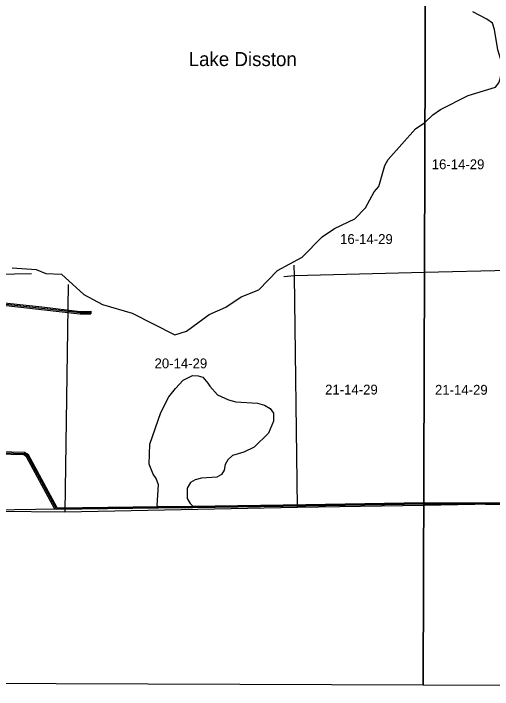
# Model space of a CAD drawing. Extents: x 457167 to 656239, y 1787309 to 1969297.
# Drawn here: x 527283 to 538237, y 1787373 to 1802811 of the extents above; entities that cross this region are included whole.
import ezdxf

# ---------------------------------------------------------------- set-up
doc = ezdxf.new("R2010")
doc.units = 0
for name, color, linetype in [('Level 1', 7, 'Continuous'), ('Level 10', 7, 'Continuous'), ('Level 2', 7, 'Continuous'), ('Level 31', 7, 'Continuous'), ('Level 32', 7, 'Continuous'), ('Level 41', 7, 'Continuous'), ('Level 5', 7, 'Continuous'), ('Level 63', 7, 'Continuous'), ('Level 7', 7, 'Continuous')]:
    doc.layers.add(name, color=color, linetype=linetype)

msp = doc.modelspace()

# ---------------------------------------------------------------- linework, layer by layer
at = {"layer": 'Level 1'}
for p, q in [((533705.761, 1796823.541), (533697.658, 1797065.336)), ((527693.631, 1796861.994), (522943.189, 1796795.968)), ((536681.691, 1796896.937), (533705.761, 1796823.541)), ((539007.83, 1796954.308), (536681.69, 1796896.937)), ((533705.761, 1796823.541), (533467.476, 1796799.569)), ((533780.19, 1791532.876), (533705.761, 1796823.541)), ((528534.093, 1796623.204), (528457.241, 1791431.698)), ((533780.19, 1791532.876), (536664.717, 1791583.373)), ((536664.716, 1791583.373), (539151.825, 1791626.914)), ((523087.361, 1791468.759), (528457.241, 1791431.698)), ((528457.241, 1791431.698), (533780.19, 1791532.876))]:
    msp.add_line(p, q, dxfattribs=at)
at = {"layer": 'Level 10'}
for points in [[(536664.82, 1791615.811), (533966.008, 1791566.782), (531375.97, 1791532.75), (530596.958, 1791520.741), (528263.923, 1791488.711), (525860.887, 1791451.681), (524010.86, 1791475.659), (523111.846, 1791487.648), (523019.813, 1794526.693), (522982.801, 1795718.711), (522901.772, 1798369.75), (522854.756, 1799888.772), (522690.677, 1807306.882), (522600.613, 1813443.973), (522562.586, 1816071.012), (522403.491, 1825053.146), (522334.461, 1827861.186), (522325.457, 1828221.192), (522312.451, 1828750.2), (522276.436, 1830217.221), (522272.407, 1832981.262), (522272.389, 1832985.916)], [(551522.269, 1791814.001), (551093.262, 1791807.996), (550209.249, 1791795.984), (549877.244, 1791789.98), (546000.186, 1791735.932), (545818.184, 1791733.93), (544524.165, 1791715.913), (542812.139, 1791691.892), (541325.116, 1791671.874), (540358.103, 1791615.861), (539140.085, 1791598.846), (538079.069, 1791605.833), (536665.047, 1791615.816), (536664.819, 1791615.811)]]:
    msp.add_lwpolyline(points, dxfattribs=at)
at = {"layer": 'Level 31'}
for p, q in [((533966.337, 1791567.064), (536664.796, 1791615.456)), ((536664.796, 1791615.456), (536664.819, 1791615.456)), ((536664.818, 1791615.456), (538079.282, 1791605.884)), ((538079.282, 1791605.884), (539140.147, 1791598.557)), ((531376.013, 1791532.324), (533966.337, 1791567.064))]:
    msp.add_line(p, q, dxfattribs=at)
for points in [[(526959.398, 1796186.451), (527928.621, 1796083.486), (528804.745, 1795978.682), (529049.311, 1795984.397)], [(528263.97, 1791488.268), (527601.707, 1792707.958), (527526.627, 1792758.032), (526043.087, 1792796.971)], [(528263.97, 1791488.268), (530596.964, 1791520.381), (531376.013, 1791532.324)]]:
    msp.add_lwpolyline(points, dxfattribs=at)
at = {"layer": 'Level 32'}
for p, q in [((529048.611, 1796014.39), (529050.012, 1795954.406)), ((531375.611, 1791562.321), (533965.936, 1791597.061)), ((533965.8, 1791597.059), (536664.629, 1791645.457)), ((536664.63, 1791645.458), (536664.915, 1791645.456)), ((536664.914, 1791645.456), (538079.485, 1791635.883)), ((538079.49, 1791635.883), (539108.648, 1791628.776))]:
    msp.add_line(p, q, dxfattribs=at)
for points in [[(526997.545, 1796212.566), (527931.988, 1796113.298), (528806.183, 1796008.725), (529048.611, 1796014.39)], [(526981.51, 1796153.931), (527925.256, 1796053.676), (528803.306, 1795948.641), (529050.012, 1795954.406)], [(528281.685, 1791518.514), (527624.53, 1792728.798), (527536.069, 1792787.796), (526081.332, 1792825.976)], [(528229.877, 1791488.186), (527578.884, 1792687.119), (527517.185, 1792728.269), (526063.104, 1792766.434)], [(528281.685, 1791518.515), (530596.528, 1791550.377), (531375.553, 1791562.321)]]:
    msp.add_lwpolyline(points, dxfattribs=at)
at = {"layer": 'Level 5'}
for points in [[(536692.64, 1800325.105), (536692.921, 1800325.298), (536868.532, 1800499.803), (537043.954, 1800615.957), (537678.56, 1800939.04), (538304.368, 1801128.78), (538379.728, 1801228.592), (538421.768, 1801345.165), (538447.655, 1801620.199), (538423.204, 1801786.991), (538357.11, 1801978.924), (538283.585, 1802446.01), (538234.023, 1802587.891), (538109.24, 1802679.981), (537784.683, 1802847.73)], [(527253.912, 1797004.152), (527803.971, 1796960.739), (528020.455, 1796876.69), (528378.851, 1796858.874), (528894.233, 1796390.373), (529318.662, 1796163.955), (529993.274, 1795970.061), (530975.394, 1795475.085), (531242.417, 1795557.6), (531760.471, 1795939.431), (532136.166, 1796104.949), (532487.008, 1796337.246), (532896.003, 1796502.664), (533322.565, 1796943.146), (533882.081, 1797249.827), (534342.043, 1797706.85), (534626.105, 1797897.676), (535085.32, 1798121.276), (535336.191, 1798370.582), (535529.101, 1798736.76), (535637.871, 1798861.473), (535772.748, 1799336.222), (535848.238, 1799477.675), (536475.681, 1800175.933), (536692.641, 1800325.105)]]:
    msp.add_lwpolyline(points, dxfattribs=at)
at = {"layer": 'Level 63'}
for points in [[(496788.381, 1787626.774), (536651.604, 1787478.526), (536796.8, 1832931.691), (496982.082, 1833080.334), (496788.381, 1787626.774)], [(536651.603, 1787478.526), (576514.525, 1787372.776), (576611.219, 1832825.663), (536796.799, 1832931.691), (536651.603, 1787478.526)]]:
    msp.add_lwpolyline(points, dxfattribs=at)
at = {"layer": 'Level 7'}
msp.add_lwpolyline([(530595.968, 1791520.727), (530571.147, 1791574.971), (530597.663, 1792050.048), (530548.111, 1792191.93), (530473.408, 1792292.221), (530382.425, 1792517.593), (530400.541, 1792976.03), (530652.947, 1793700.464), (530837.496, 1794058.341), (530988.136, 1794249.616), (531163.817, 1794440.791), (531372.55, 1794540.146), (531505.931, 1794539.717), (531614.203, 1794506.048), (531730.486, 1794372.307), (531771.908, 1794297.116), (531946.382, 1794104.826), (532196.077, 1793987.327), (532371.011, 1793945.099), (532862.758, 1793910.184), (533021.011, 1793868.006), (533154.134, 1793792.556), (533228.826, 1793683.926), (533228.238, 1793500.522), (533110.649, 1793225.817), (532784.517, 1792910.088), (532550.745, 1792794.103), (532292.091, 1792719.889), (532183.391, 1792620.216), (532124.681, 1792512.034), (532099.242, 1792378.721), (532040.592, 1792278.88), (531932.031, 1792220.857), (531581.836, 1792196.992), (531439.994, 1792164.071), (531331.423, 1792097.738), (531256.003, 1791972.926), (531255.216, 1791731.171), (531321.578, 1791622.601), (531410.406, 1791533.202)], dxfattribs=at)

# ---------------------------------------------------------------- texts
at = {"layer": 'Level 2'}
for s, p in [('16-14-29', (536846.966, 1799255.124)), ('16-14-29', (534751.402, 1797546.812)), ('20-14-29', (530508.241, 1794708.184)), ('21-14-29', (534409.016, 1794109.154)), ('21-14-29', (536921.573, 1794104.029))]:
    msp.add_text(s, height=225, dxfattribs=at).set_placement(p)
at = {"layer": 'Level 41'}
msp.add_text('Lake Disston', height=320, dxfattribs=at).set_placement((531288.071, 1801610.268))

doc.saveas('drawing.dxf')
